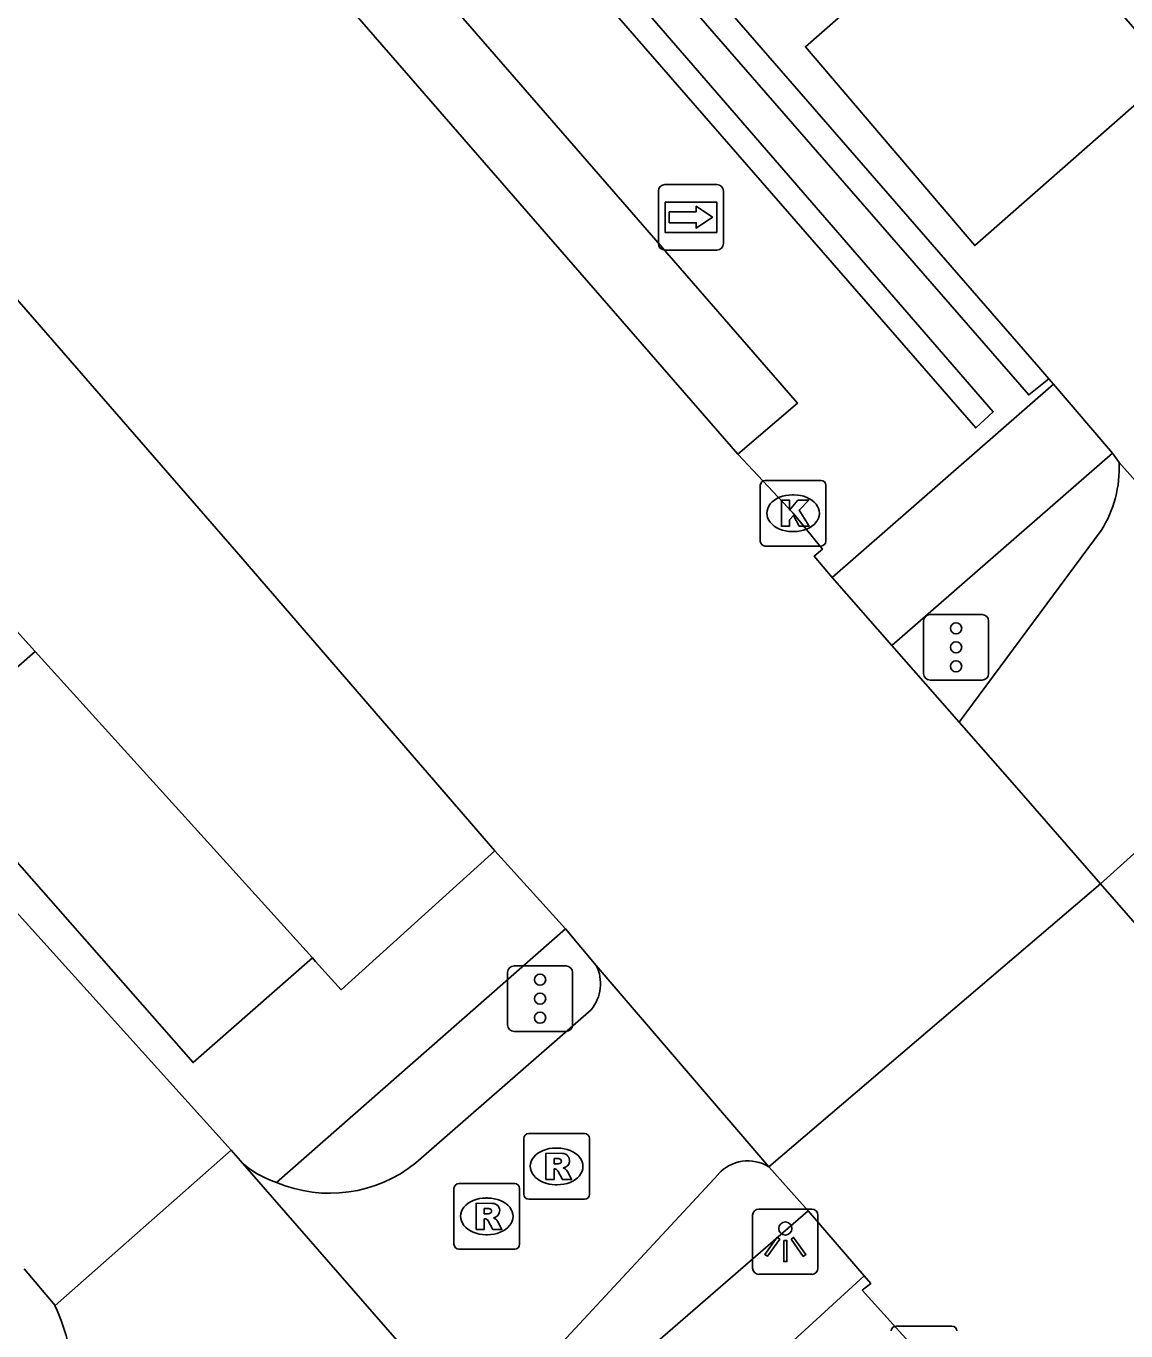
# Model space of a CAD drawing. Extents: x 155888 to 156864, y 383882 to 384671.
# Drawn here: x 156371.2 to 156387.96, y 384194.08 to 384213.98 of the extents above; entities that cross this region are included whole.
import ezdxf

# ---------------------------------------------------------------- set-up
doc = ezdxf.new("R2010")
doc.units = 0
for name, color, linetype in [('IMGEO_Berm_groen', 7, 'Continuous'), ('IMGEO_Fietspad_gesloten', 7, 'Continuous'), ('IMGEO_Fietspad_open', 7, 'Continuous'), ('IMGEO_Kolk', 7, 'Continuous'), ('IMGEO_Lichtpunt', 7, 'Continuous'), ('IMGEO_Muur', 7, 'Continuous'), ('IMGEO_OVBaan_gesloten', 7, 'Continuous'), ('IMGEO_Rijbaan_lokaal_gesloten', 7, 'Continuous'), ('IMGEO_Rijbaan_lokaal_open', 7, 'Continuous'), ('IMGEO_Rioolput', 7, 'Continuous'), ('IMGEO_Verkeersregelinstallatiepaal', 7, 'Continuous'), ('IMGEO_Voetpad_open', 7, 'Continuous'), ('IMGEO_Wegwijzer', 7, 'Continuous')]:
    doc.layers.add(name, color=color, linetype=linetype)

msp = doc.modelspace()

# ---------------------------------------------------------------- linework, layer by layer
at = {"layer": 'IMGEO_Berm_groen'}
msp.add_lwpolyline([(156375.561, 384199.767), (156371.334, 384204.438)], dxfattribs=at)
at = {"layer": 'IMGEO_Fietspad_gesloten'}
for points in [[(156385.422, 384203.36), (156387.584, 384206.284)], [(156367.112, 384204.827), (156374.321, 384196.835)], [(156389.452, 384202.589), (156387.576, 384200.899)], [(156379.811, 384198.977), (156377.136, 384196.64)], [(156374.321, 384196.835), (156371.638, 384194.467)], [(156374.463, 384196.673), (156378.887, 384191.6)], [(156379.232, 384193.757), (156381.749, 384196.468)], [(156371.638, 384194.467), (156371.169, 384195.025)]]:
    msp.add_lwpolyline(points, dxfattribs=at)
for centre, radius, start, end in [((156386.057, 384207.242), 1.803, 327.8931, 2.5056), ((156379.324, 384199.375), 0.629, 320.7441, 26.2784), ((156375.422, 384197.651), 1.37, 225.5582, 252.5757), ((156382.2, 384196.069), 0.603, 58.066, 138.4858), ((156375.827, 384198.263), 2.085, 246.9852, 308.882)]:
    msp.add_arc(centre, radius, start, end, dxfattribs=at)
at = {"layer": 'IMGEO_Fietspad_open'}
msp.add_lwpolyline([(156374.463, 384196.673), (156374.321, 384196.835)], dxfattribs=at)
msp.add_arc((156368.508, 384193.056), 3.433, 2.501, 24.2635, dxfattribs=at)
at = {"layer": 'IMGEO_Kolk'}
for p, q in [((156382.463, 384207.049), (156383.315, 384207.049)), ((156382.388, 384206.123), (156382.388, 384206.975)), ((156382.876, 384206.829), (156382.901, 384206.829)), ((156383.389, 384206.975), (156383.389, 384206.123)), ((156382.899, 384206.269), (156382.874, 384206.269)), ((156383.315, 384206.049), (156382.463, 384206.049)), ((156384.458, 384194.153), (156385.31, 384194.153))]:
    msp.add_line(p, q, dxfattribs=at)
for points in [[(156382.463, 384207.049), (156383.315, 384207.049)], [(156382.388, 384206.123), (156382.388, 384206.975)], [(156383.389, 384206.975), (156383.389, 384206.123)], [(156382.709, 384206.749), (156382.832, 384206.749), (156382.832, 384206.598), (156382.962, 384206.749), (156383.126, 384206.749), (156382.98, 384206.598), (156383.133, 384206.349), (156382.981, 384206.349), (156382.896, 384206.513), (156382.832, 384206.446), (156382.832, 384206.349), (156382.709, 384206.349), (156382.709, 384206.749)], [(156383.315, 384206.049), (156382.463, 384206.049)], [(156384.458, 384194.153), (156385.31, 384194.153)]]:
    msp.add_lwpolyline(points, dxfattribs=at)
for centre, start, end in [((156382.465, 384206.973), 91.552, 178.448), ((156382.465, 384206.973), 91.552, 178.448), ((156383.313, 384206.973), 1.552, 88.448), ((156383.313, 384206.973), 1.552, 88.448), ((156382.465, 384206.125), 181.552, 268.448), ((156382.465, 384206.125), 181.552, 268.448), ((156383.313, 384206.125), 271.552, 358.448), ((156383.313, 384206.125), 271.552, 358.448), ((156384.46, 384194.077), 91.552, 178.448), ((156384.46, 384194.077), 91.552, 178.448), ((156385.308, 384194.077), 1.552, 88.448), ((156385.308, 384194.077), 1.552, 88.448)]:
    msp.add_arc(centre, 0.0765, start, end, dxfattribs=at)
for centre, major_axis, ratio, start_param, end_param in [((156382.875, 384206.549), (-0.387, 0.002), 0.722429, 4.712389, 7.853982), ((156382.9, 384206.549), (-0.39, 0.002), 0.717154, 1.570796, 4.712389)]:
    msp.add_ellipse(centre, major_axis=major_axis, ratio=ratio, start_param=start_param, end_param=end_param, dxfattribs=at)
at = {"layer": 'IMGEO_Lichtpunt'}
for p, q in [((156383.173, 384195.938), (156382.365, 384195.938)), ((156383.173, 384195.938), (156382.365, 384195.938)), ((156382.271, 384195.843), (156382.271, 384195.036)), ((156382.271, 384195.843), (156382.271, 384195.036)), ((156383.267, 384195.036), (156383.267, 384195.843)), ((156383.267, 384195.036), (156383.267, 384195.843)), ((156382.365, 384194.942), (156383.173, 384194.942)), ((156382.365, 384194.942), (156383.173, 384194.942))]:
    msp.add_line(p, q, dxfattribs=at)
for points in [[(156382.645, 384195.507), (156382.684, 384195.479), (156382.496, 384195.217), (156382.458, 384195.244), (156382.645, 384195.507)], [(156382.747, 384195.459), (156382.794, 384195.459), (156382.794, 384195.137), (156382.747, 384195.137), (156382.747, 384195.459)], [(156382.857, 384195.479), (156382.895, 384195.506), (156383.082, 384195.244), (156383.043, 384195.216), (156382.857, 384195.479)]]:
    msp.add_lwpolyline(points, dxfattribs=at)
msp.add_circle((156382.77, 384195.641), 0.0994, dxfattribs=at)
for centre, start, end in [((156382.365, 384195.843), 90, 180), ((156382.365, 384195.843), 90, 180), ((156383.173, 384195.843), 0, 90), ((156383.173, 384195.843), 0, 90), ((156382.365, 384195.036), 180, 270), ((156382.365, 384195.036), 180, 270), ((156383.173, 384195.036), 270, 0), ((156383.173, 384195.036), 270, 360)]:
    msp.add_arc(centre, 0.0946, start, end, dxfattribs=at)
at = {"layer": 'IMGEO_Muur'}
msp.add_lwpolyline([(156367.417, 384229.916), (156367.661, 384229.654), (156367.445, 384229.454), (156385.938, 384208.097), (156385.673, 384207.851), (156367.118, 384229.17), (156365.966, 384228.155), (156365.729, 384228.428)], dxfattribs=at)
at = {"layer": 'IMGEO_OVBaan_gesloten'}
for points in [[(156254.404, 384344.112), (156299.846, 384291.826), (156336.14, 384250), (156374.404, 384205.959), (156378.343, 384201.4)], [(156382.047, 384207.451), (156363.627, 384228.639)], [(156383.483, 384205.568), (156383.21, 384205.896), (156383.334, 384206.002), (156382.888, 384206.548), (156382.047, 384207.451)], [(156384.391, 384204.534), (156383.483, 384205.568)], [(156385.422, 384203.36), (156384.391, 384204.534)], [(156387.576, 384200.899), (156386.228, 384202.442), (156385.422, 384203.36)], [(156378.343, 384201.4), (156379.419, 384200.209)], [(156387.576, 384200.899), (156382.519, 384196.58)], [(156388.245, 384200.13), (156387.576, 384200.899)], [(156379.419, 384200.209), (156379.888, 384199.654)], [(156379.888, 384199.654), (156382.519, 384196.58)], [(156382.519, 384196.58), (156383.118, 384195.909)], [(156383.118, 384195.909), (156383.97, 384194.921)], [(156383.97, 384194.921), (156384.072, 384194.803), (156383.943, 384194.699), (156384.885, 384193.654), (156385.683, 384192.735)]]:
    msp.add_lwpolyline(points, dxfattribs=at)
at = {"layer": 'IMGEO_Rijbaan_lokaal_gesloten'}
for points in [[(156386.787, 384208.599), (156386.636, 384208.775), (156350.811, 384250), (156347.958, 384253.282), (156313.464, 384293.017), (156272.441, 384340.175), (156271.109, 384341.853), (156269.835, 384343.577), (156268.621, 384345.343), (156264.92, 384350.887), (156264.101, 384351.847)], [(156386.855, 384208.519), (156386.787, 384208.599)], [(156386.855, 384208.519), (156387.758, 384207.465)], [(156387.858, 384207.321), (156387.758, 384207.465)], [(156387.858, 384207.321), (156391.587, 384203.129)]]:
    msp.add_lwpolyline(points, dxfattribs=at)
at = {"layer": 'IMGEO_Rijbaan_lokaal_open'}
for points in [[(156386.787, 384208.599), (156386.48, 384208.352), (156366.569, 384231.232)], [(156386.059, 384216.286), (156388.664, 384213.273), (156385.658, 384210.631), (156383.075, 384213.662), (156386.059, 384216.286)]]:
    msp.add_lwpolyline(points, dxfattribs=at)
at = {"layer": 'IMGEO_Rioolput'}
for p, q in [((156378.858, 384197.088), (156379.71, 384197.088)), ((156378.783, 384196.162), (156378.783, 384197.014)), ((156379.271, 384196.868), (156379.296, 384196.868)), ((156379.784, 384197.014), (156379.784, 384196.162)), ((156377.719, 384195.4), (156377.719, 384196.252)), ((156377.794, 384196.326), (156378.646, 384196.326)), ((156378.72, 384196.252), (156378.72, 384195.4)), ((156379.294, 384196.308), (156379.269, 384196.308)), ((156378.207, 384196.106), (156378.232, 384196.106)), ((156379.71, 384196.088), (156378.858, 384196.088)), ((156378.23, 384195.546), (156378.205, 384195.546)), ((156378.646, 384195.326), (156377.794, 384195.326))]:
    msp.add_line(p, q, dxfattribs=at)
for points in [[(156378.858, 384197.088), (156379.71, 384197.088)], [(156378.783, 384196.162), (156378.783, 384197.014)], [(156379.784, 384197.014), (156379.784, 384196.162)], [(156379.372, 384196.786), (156379.12, 384196.788), (156379.12, 384196.388)], [(156379.298, 384196.707), (156379.244, 384196.707), (156379.244, 384196.626)], [(156379.12, 384196.388), (156379.244, 384196.388), (156379.244, 384196.55), (156379.255, 384196.55)], [(156379.244, 384196.626), (156379.296, 384196.626)], [(156379.302, 384196.521), (156379.373, 384196.388), (156379.513, 384196.388), (156379.448, 384196.514)], [(156377.719, 384195.4), (156377.719, 384196.252)], [(156377.794, 384196.326), (156378.646, 384196.326)], [(156378.72, 384196.252), (156378.72, 384195.4)], [(156379.71, 384196.088), (156378.858, 384196.088)], [(156378.308, 384196.024), (156378.056, 384196.026), (156378.056, 384195.626)], [(156378.234, 384195.945), (156378.18, 384195.945), (156378.18, 384195.864)], [(156378.18, 384195.864), (156378.232, 384195.864)], [(156378.056, 384195.626), (156378.18, 384195.626), (156378.18, 384195.788), (156378.191, 384195.788)], [(156378.238, 384195.759), (156378.309, 384195.626), (156378.449, 384195.626), (156378.384, 384195.752)], [(156378.646, 384195.326), (156377.794, 384195.326)]]:
    msp.add_lwpolyline(points, dxfattribs=at)
for centre, radius, start, end in [((156378.86, 384197.012), 0.0765, 91.552, 178.448), ((156378.86, 384197.012), 0.0765, 91.552, 178.448), ((156379.708, 384197.012), 0.0765, 1.552, 88.448), ((156379.708, 384197.012), 0.0765, 1.552, 88.448), ((156379.304, 384196.611), 0.0964, 77.0061, 93.1865), ((156379.318, 384196.668), 0.0378, 276.6634, 79.6772), ((156379.371, 384196.676), 0.109, 350.3612, 89.416), ((156379.369, 384196.676), 0.112, 277.5842, 350.9817), ((156379.254, 384196.497), 0.0533, 26.0293, 88.6989), ((156379.28, 384196.815), 0.19, 274.7715, 282.9687), ((156379.353, 384196.461), 0.108, 29.5134, 73.7905), ((156377.796, 384196.25), 0.0765, 91.552, 178.448), ((156377.796, 384196.25), 0.0765, 91.552, 178.448), ((156378.644, 384196.25), 0.0765, 1.552, 88.448), ((156378.644, 384196.25), 0.0765, 1.552, 88.448), ((156378.86, 384196.164), 0.0765, 181.552, 268.448), ((156378.86, 384196.164), 0.0765, 181.552, 268.448), ((156379.708, 384196.164), 0.0765, 271.552, 358.448), ((156379.708, 384196.164), 0.0765, 271.552, 358.448), ((156378.216, 384196.053), 0.19, 274.7715, 282.9687), ((156378.24, 384195.849), 0.0964, 77.0061, 93.1865), ((156378.254, 384195.906), 0.0378, 276.6634, 79.6772), ((156378.307, 384195.914), 0.109, 350.3612, 89.416), ((156378.305, 384195.914), 0.112, 277.5842, 350.9817), ((156378.19, 384195.735), 0.0533, 26.0293, 88.6989), ((156378.289, 384195.699), 0.108, 29.5134, 73.7905), ((156377.796, 384195.402), 0.0765, 181.552, 268.448), ((156377.796, 384195.402), 0.0765, 181.552, 268.448), ((156378.644, 384195.402), 0.0765, 271.552, 358.448), ((156378.644, 384195.402), 0.0765, 271.552, 358.448)]:
    msp.add_arc(centre, radius, start, end, dxfattribs=at)
for centre, major_axis, ratio, start_param, end_param in [((156379.27, 384196.588), (-0.387, 0.002), 0.722429, 4.712389, 7.853982), ((156379.295, 384196.588), (-0.39, 0.002), 0.717154, 1.570796, 4.712389), ((156378.206, 384195.826), (-0.387, 0.002), 0.722429, 4.712389, 7.853982), ((156378.231, 384195.826), (-0.39, 0.002), 0.717154, 1.570796, 4.712389)]:
    msp.add_ellipse(centre, major_axis=major_axis, ratio=ratio, start_param=start_param, end_param=end_param, dxfattribs=at)
at = {"layer": 'IMGEO_Verkeersregelinstallatiepaal'}
for p, q in [((156384.878, 384204.104), (156384.878, 384204.904)), ((156384.878, 384204.904), (156384.878, 384204.104)), ((156384.978, 384205.004), (156385.768, 384205.004)), ((156385.768, 384205.004), (156384.978, 384205.004)), ((156385.868, 384204.904), (156385.868, 384204.104)), ((156385.868, 384204.104), (156385.868, 384204.904)), ((156385.768, 384204.004), (156384.978, 384204.004)), ((156384.978, 384204.004), (156385.768, 384204.004)), ((156378.637, 384199.645), (156379.427, 384199.645)), ((156379.427, 384199.645), (156378.637, 384199.645)), ((156378.537, 384198.745), (156378.537, 384199.545)), ((156378.537, 384199.545), (156378.537, 384198.745)), ((156379.527, 384199.545), (156379.527, 384198.745)), ((156379.527, 384198.745), (156379.527, 384199.545)), ((156379.427, 384198.645), (156378.637, 384198.645)), ((156378.637, 384198.645), (156379.427, 384198.645))]:
    msp.add_line(p, q, dxfattribs=at)
for centre in [(156385.373, 384204.794), (156385.373, 384204.504), (156385.373, 384204.214), (156379.032, 384199.435), (156379.032, 384199.145), (156379.032, 384198.855)]:
    msp.add_circle(centre, 0.085, dxfattribs=at)
for centre, start, end in [((156384.978, 384204.904), 90, 180), ((156384.978, 384204.904), 90, 180), ((156385.768, 384204.904), 0, 90), ((156385.768, 384204.904), 360, 90), ((156384.978, 384204.104), 180, 270), ((156384.978, 384204.104), 180, 270), ((156385.768, 384204.104), 270, 0), ((156385.768, 384204.104), 270, 0), ((156378.637, 384199.545), 90, 180), ((156378.637, 384199.545), 90, 180), ((156379.427, 384199.545), 0, 90), ((156379.427, 384199.545), 360, 90), ((156378.637, 384198.745), 180, 270), ((156378.637, 384198.745), 180, 270), ((156379.427, 384198.745), 270, 0), ((156379.427, 384198.745), 270, 0)]:
    msp.add_arc(centre, 0.1, start, end, dxfattribs=at)
at = {"layer": 'IMGEO_Voetpad_open'}
for points in [[(156382.047, 384207.451), (156382.955, 384208.229), (156375.433, 384216.893), (156374.806, 384217.615)], [(156383.483, 384205.568), (156386.855, 384208.519)], [(156387.758, 384207.465), (156384.391, 384204.534)], [(156371.334, 384204.438), (156369.57, 384206.387), (156369.244, 384206.748), (156368.777, 384206.333), (156367.287, 384204.979), (156367.112, 384204.827)], [(156371.334, 384204.438), (156369.585, 384202.903), (156373.742, 384198.17), (156375.561, 384199.767)], [(156378.343, 384201.4), (156376.001, 384199.281), (156375.61, 384199.713), (156375.561, 384199.767)], [(156379.419, 384200.209), (156375.012, 384196.344)], [(156383.118, 384195.909), (156378.762, 384192.133)], [(156381.202, 384192.382), (156383.97, 384194.921)]]:
    msp.add_lwpolyline(points, dxfattribs=at)
at = {"layer": 'IMGEO_Wegwijzer'}
for p, q in [((156380.835, 384210.662), (156380.835, 384211.462)), ((156380.835, 384211.462), (156380.835, 384210.662)), ((156380.935, 384211.562), (156381.725, 384211.562)), ((156381.725, 384211.562), (156380.935, 384211.562)), ((156381.825, 384211.462), (156381.825, 384210.662)), ((156381.825, 384210.662), (156381.825, 384211.462)), ((156381.725, 384210.562), (156380.935, 384210.562)), ((156380.935, 384210.562), (156381.725, 384210.562))]:
    msp.add_line(p, q, dxfattribs=at)
for points in [[(156380.936, 384211.294), (156381.724, 384211.294), (156381.724, 384210.83), (156380.936, 384210.83), (156380.936, 384211.294)], [(156381.001, 384211.146), (156381.001, 384211.062), (156381.001, 384210.978), (156381.412, 384210.978), (156381.412, 384210.895), (156381.659, 384211.062), (156381.412, 384211.229), (156381.412, 384211.146), (156381.001, 384211.146)]]:
    msp.add_lwpolyline(points, dxfattribs=at)
for centre, start, end in [((156380.935, 384211.462), 90, 180), ((156380.935, 384211.462), 90, 180), ((156381.725, 384211.462), 0, 90), ((156381.725, 384211.462), 360, 90), ((156380.935, 384210.662), 180, 270), ((156380.935, 384210.662), 180, 270), ((156381.725, 384210.662), 270, 0), ((156381.725, 384210.662), 270, 0)]:
    msp.add_arc(centre, 0.1, start, end, dxfattribs=at)

doc.saveas('drawing.dxf')
